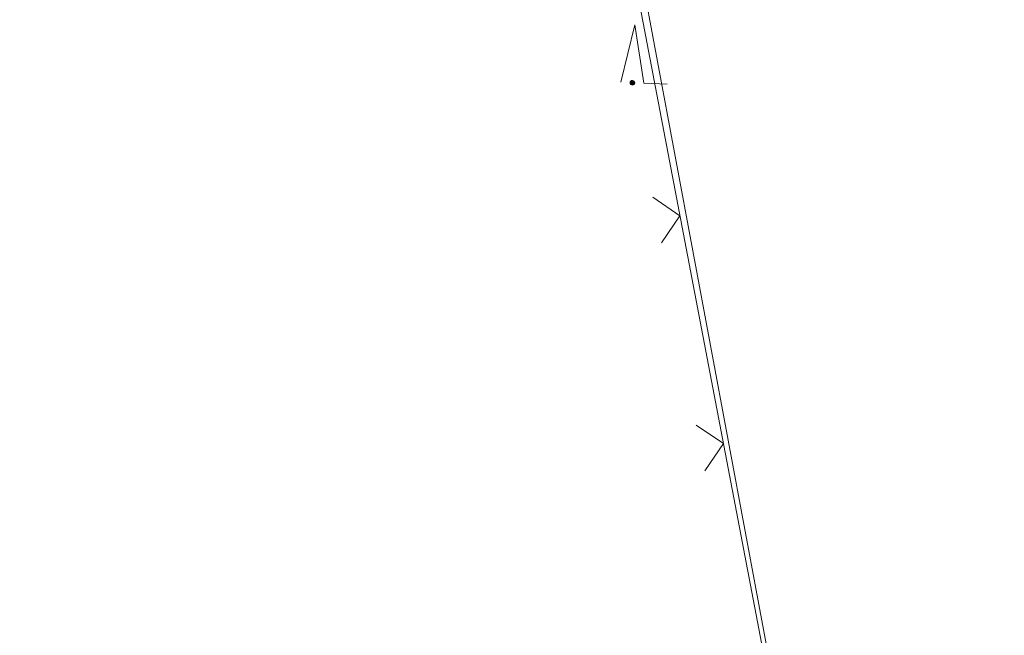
# Model space of a CAD drawing. Header units: metres. Extents: x 345144 to 348639, y 5629211 to 5635235.
# Tile 576 of 656: x 345869 to 345891, y 5631755 to 5631768. Entities that reach past the tile are written whole.
import ezdxf

# ---------------------------------------------------------------- set-up
doc = ezdxf.new("R2010")
doc.units = ezdxf.units.M
doc.header["$MEASUREMENT"] = 0
for name, color, linetype in [('081-083 Topographie', 7, 'Continuous'), ('AX Flurstück', 7, 'Continuous'), ('Definitionslinie', 7, 'Continuous')]:
    doc.layers.add(name, color=color, linetype=linetype)

# ---------------------------------------------------------------- blocks, each defined once
blk = doc.blocks.new('alk_7200_nrwx2')
at = {"true_color": 0x2e2e2e}
h = blk.add_hatch(color=250, dxfattribs=at)
edge = h.paths.add_edge_path(flags=0)
edge.add_arc((-0.020544, -0.388118), 0.055525, 180, 360, ccw=False)
edge.add_arc((-0.020544, -0.388118), 0.055525, 0, 180, ccw=False)
at = {"color": 250, "lineweight": 5, "true_color": 0x2e2e2e, "flags": 128}
blk.add_lwpolyline([(-0.298168, -0.388118), (-0.020544, 1), (0.257079, -0.388118), (0.812326, -0.388118)], dxfattribs=at)
blk.add_lwpolyline([(-0.298168, -0.388118), (-0.020544, 1), (0.257079, -0.388118), (0.812326, -0.388118)], dxfattribs=at)
at = {"color": 250, "lineweight": 5, "true_color": 0x2e2e2e}
for start, end in [(0, 180), (180, 0)]:
    blk.add_arc((-0.020544, -0.388118), 0.055525, start, end, dxfattribs=at)

msp = doc.modelspace()

# ---------------------------------------------------------------- linework, layer by layer
at = {"layer": 'AX Flurstück', "color": 8, "linetype": 'Continuous', "lineweight": 13, "true_color": 0x808080, "flags": 128}
for points in [[(345887.425, 5631793.69), (345901.412, 5631800.362), (345902.278, 5631796.483), (345908.701, 5631763.228), (345913.453, 5631732.459), (345890.029, 5631730.223), (345880.514, 5631781.231), (345879.283, 5631786.313), (345887.425, 5631793.69)], [(345868.8, 5631778.647), (345879.283, 5631786.313), (345880.514, 5631781.231), (345890.029, 5631730.223), (345855.46, 5631725.613), (345848.731, 5631763.312), (345848.117, 5631768.009), (345864.007, 5631774.869), (345868.8, 5631778.647)]]:
    msp.add_lwpolyline(points, dxfattribs=at)
at = {"layer": 'Definitionslinie', "color": 7, "linetype": 'Continuous', "lineweight": 5, "flags": 128}
for points in [[(345856.341, 5631720.486), (345859.605, 5631715.962), (345870.231, 5631717.718), (345870.231, 5631717.718), (345871.283, 5631717.892), (345871.283, 5631717.892), (345891.7, 5631721.266), (345891.7, 5631721.266), (345890.01, 5631730.216), (345888.508, 5631738.166), (345888.508, 5631738.166), (345887.587, 5631743.052), (345887.587, 5631743.052), (345880.07, 5631782.455), (345880.07, 5631782.455), (345860.962, 5631769.742), (345860.962, 5631769.742), (345848.095, 5631765.16), (345848.357, 5631763.403), (345856.341, 5631720.486)], [(345883.265, 5631763.035), (345883.663, 5631763.619), (345883.078, 5631764.017)], [(345884.203, 5631758.123), (345884.6, 5631758.709), (345884.015, 5631759.106)]]:
    msp.add_lwpolyline(points, dxfattribs=at)

# ---------------------------------------------------------------- block references
at = {"layer": '081-083 Topographie', "xscale": 0.9005, "yscale": 0.9005, "rotation": -2.325463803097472}
msp.add_blockref('alk_7200_nrwx2', (345882.671, 5631766.833), dxfattribs=at)

doc.saveas('drawing.dxf')
